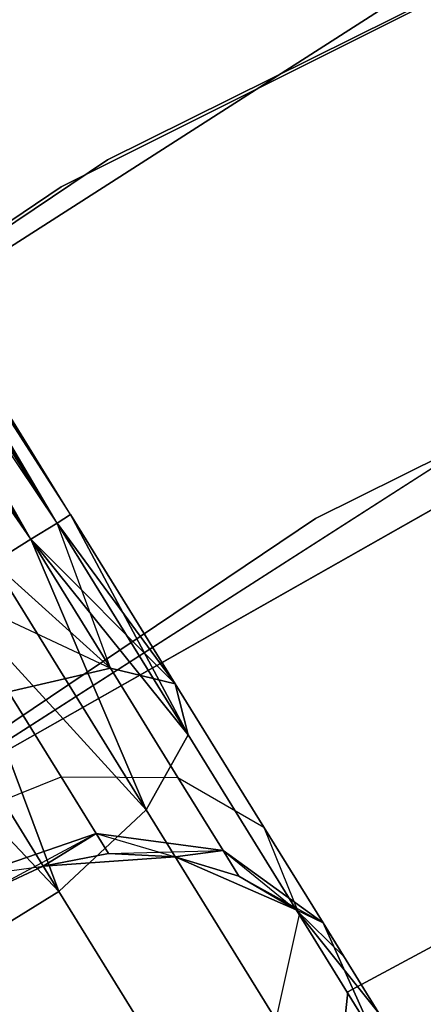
# Model space of a CAD drawing. Extents: x -91 to 91, y -91 to 262.
# Tile 328 of 480: x -32.2 to -30.74, y 51.86 to 55.42. Entities that reach past the tile are written whole.
import ezdxf

# ---------------------------------------------------------------- set-up
doc = ezdxf.new("R2010")
doc.units = 0
doc.header["$LTSCALE"] = 25.4
doc.layers.get('0').update_dxf_attribs({"linetype": 'CONTINUOUS'})

# ---------------------------------------------------------------- blocks, each defined once
blk = doc.blocks.new('ETE0_STL_1')
at = {"color": 0}
for p, q in [((-32.0671, 53.6008, 170.3622), (-36.0639, 60.1732, 170.1281)), ((-32.0181, 53.6312, 170.1281), (-36.0639, 60.1732, 170.1281)), ((-32.0671, 53.6008, 170.3622), (-36.0639, 60.1732, 170.1281)), ((-32.0181, 53.6312, 170.1281), (-36.0639, 60.1732, 170.1281)), ((-32.0181, 53.6312, 169.8871), (-36.0639, 60.1732, 170.1281)), ((-32.0181, 53.6312, 169.8871), (-36.0639, 60.1732, 170.1281)), ((-32.0181, 53.6312, 169.8871), (-36.1129, 60.1428, 169.653)), ((-32.0671, 53.6008, 169.653), (-36.1129, 60.1428, 169.653)), ((-32.0181, 53.6312, 169.8871), (-36.1129, 60.1428, 169.653)), ((-32.0671, 53.6008, 169.653), (-36.1129, 60.1428, 169.653)), ((-32.1624, 53.5419, 169.4395), (-36.1129, 60.1428, 169.653)), ((-32.1624, 53.5419, 169.4395), (-36.1129, 60.1428, 169.653)), ((-32.1624, 53.5419, 170.5757), (-36.2082, 60.0839, 170.5757)), ((-32.1624, 53.5419, 170.5757), (-36.2082, 60.0839, 170.5757)), ((-32.0671, 53.6008, 170.3622), (-36.2082, 60.0839, 170.5757)), ((-32.0671, 53.6008, 170.3622), (-36.2082, 60.0839, 170.5757)), ((-32.1624, 53.5419, 169.4395), (-36.3442, 59.9998, 169.2591)), ((-32.1624, 53.5419, 169.4395), (-36.3442, 59.9998, 169.2591)), ((-31.8847, 54.9146, 159.5), (-24.4441, 58.6066, 159.5)), ((-24.4441, 58.6066, 169), (-31.8847, 54.9146, 169)), ((-31.8847, 54.9146, 159.5), (-24.4441, 58.6066, 159.5)), ((-24.4441, 58.6066, 169), (-31.8847, 54.9146, 169)), ((-24.6227, 58.5318, 158.5), (-32.052, 54.8172, 158.5)), ((-32.052, 54.8172, 159.5), (-24.6227, 58.5318, 159.5)), ((-24.6227, 58.5318, 158.5), (-32.052, 54.8172, 158.5)), ((-32.052, 54.8172, 159.5), (-24.6227, 58.5318, 159.5)), ((-23.8667, 57.2222, 159.5), (-31.1315, 53.6174, 159.5)), ((-31.1315, 53.6174, 169), (-23.8667, 57.2222, 169)), ((-31.1315, 53.6174, 169), (-23.8667, 57.2222, 169)), ((-23.8667, 57.2222, 159.5), (-31.1315, 53.6174, 159.5)), ((-32.1624, 53.5419, 320.5757), (-33.6681, 56.1895, 320.1334)), ((-32.0671, 53.6008, 320.3622), (-33.6681, 56.1895, 320.1334)), ((-32.1624, 53.5419, 320.5757), (-33.6681, 56.1895, 320.1334)), ((-32.0671, 53.6008, 320.3622), (-33.6681, 56.1895, 320.1334)), ((-32.0181, 53.6312, 320.1281), (-33.6681, 56.1895, 320.1334)), ((-32.0181, 53.6312, 320.1281), (-33.6681, 56.1895, 320.1334)), ((-32.0181, 53.6312, 319.8871), (-33.5816, 56.1594, 319.6635)), ((-32.0181, 53.6312, 320.1281), (-33.5816, 56.1594, 319.6635)), ((-32.0181, 53.6312, 320.1281), (-33.5816, 56.1594, 319.6635)), ((-32.0181, 53.6312, 319.8871), (-33.5816, 56.1594, 319.6635)), ((-32.0671, 53.6008, 319.653), (-33.5816, 56.1594, 319.6635)), ((-32.0671, 53.6008, 319.653), (-33.5816, 56.1594, 319.6635)), ((-32.1624, 53.5419, 320.5757), (-33.9303, 56.0966, 320.5228)), ((-32.1624, 53.5419, 320.5757), (-33.9303, 56.0966, 320.5228)), ((-32.0671, 53.6008, 319.653), (-33.6908, 56.0133, 319.2211)), ((-32.1624, 53.5419, 319.4395), (-33.6908, 56.0133, 319.2211)), ((-32.0671, 53.6008, 319.653), (-33.6908, 56.0133, 319.2211)), ((-32.1624, 53.5419, 319.4395), (-33.6908, 56.0133, 319.2211)), ((-26.9473, 55.7821, 327.5076), (-33.9978, 51.7876, 327.5076)), ((-33.9978, 51.7876, 328.5076), (-26.9473, 55.7821, 328.5076)), ((-26.9473, 55.7821, 327.5076), (-33.9978, 51.7876, 327.5076)), ((-33.9978, 51.7876, 328.5076), (-26.9473, 55.7821, 328.5076)), ((-30.672, 55.601, 330.5076), (-37.667, 51.1219, 330.5076)), ((-37.667, 51.1219, 321.0076), (-30.672, 55.601, 321.0076)), ((-30.672, 55.601, 330.5076), (-37.667, 51.1219, 330.5076)), ((-37.667, 51.1219, 321.0076), (-30.672, 55.601, 321.0076)), ((-38.7797, 50.283, 159.5), (-31.8847, 54.9146, 159.5)), ((-31.8847, 54.9146, 169), (-38.7797, 50.283, 169)), ((-38.7797, 50.283, 159.5), (-31.8847, 54.9146, 159.5)), ((-31.8847, 54.9146, 169), (-38.7797, 50.283, 169)), ((-31.8847, 54.9146, 159.5), (-31.8847, 54.9146, 169)), ((-31.8847, 54.9146, 159.5), (-31.8847, 54.9146, 169)), ((-32.052, 54.8172, 158.5), (-38.9328, 50.1646, 158.5)), ((-38.9328, 50.1646, 159.5), (-32.052, 54.8172, 159.5)), ((-32.052, 54.8172, 158.5), (-38.9328, 50.1646, 158.5)), ((-38.9328, 50.1646, 159.5), (-32.052, 54.8172, 159.5)), ((-32.052, 54.8172, 158.5), (-32.052, 54.8172, 159.5)), ((-32.052, 54.8172, 158.5), (-32.052, 54.8172, 159.5)), ((-31.0153, 51.9059, 164.5076), (-26.0553, 54.5646, 164.5076)), ((-26.0553, 54.5646, 162.5076), (-31.0153, 51.9059, 162.5076)), ((-26.0553, 54.5646, 162.5076), (-31.0153, 51.9059, 162.5076)), ((-31.0153, 51.9059, 164.5076), (-26.0553, 54.5646, 164.5076)), ((-36.7773, 49.9143, 330.5076), (-29.9475, 54.2876, 330.5076)), ((-29.9475, 54.2876, 321.0076), (-36.7773, 49.9143, 321.0076)), ((-29.9475, 54.2876, 321.0076), (-36.7773, 49.9143, 321.0076)), ((-36.7773, 49.9143, 330.5076), (-29.9475, 54.2876, 330.5076)), ((-32.0181, 53.6312, 320.1281), (-32.0671, 53.6008, 320.3622)), ((-32.0671, 53.6008, 319.653), (-32.0181, 53.6312, 319.8871)), ((-32.0181, 53.6312, 320.1281), (-32.0671, 53.6008, 320.3622)), ((-32.0671, 53.6008, 319.653), (-32.0181, 53.6312, 319.8871)), ((-32.0671, 53.6008, 170.3622), (-32.0181, 53.6312, 170.1281)), ((-32.0181, 53.6312, 169.8871), (-32.0671, 53.6008, 169.653)), ((-32.0181, 53.6312, 169.8871), (-32.0671, 53.6008, 169.653)), ((-32.0671, 53.6008, 170.3622), (-32.0181, 53.6312, 170.1281)), ((-31.6398, 53.0195, 320.2712), (-32.0181, 53.6312, 320.1281)), ((-31.6398, 53.0195, 320.2712), (-32.0181, 53.6312, 319.8871)), ((-31.6398, 53.0195, 320.2712), (-32.0181, 53.6312, 320.1281)), ((-31.6398, 53.0195, 320.2712), (-32.0181, 53.6312, 319.8871)), ((-31.5932, 52.8345, 319.8322), (-32.0181, 53.6312, 319.8871)), ((-31.5932, 52.8345, 319.8322), (-32.0181, 53.6312, 319.8871)), ((-32.0181, 53.6312, 170.1281), (-31.6398, 53.0195, 169.744)), ((-32.0181, 53.6312, 169.8871), (-31.6398, 53.0195, 169.744)), ((-32.0181, 53.6312, 169.8871), (-31.6398, 53.0195, 169.744)), ((-32.0181, 53.6312, 170.1281), (-31.6398, 53.0195, 169.744)), ((-32.0181, 53.6312, 170.1281), (-31.5932, 52.8345, 170.183)), ((-32.0181, 53.6312, 170.1281), (-31.5932, 52.8345, 170.183)), ((-31.1315, 53.6174, 159.5), (-37.8636, 49.0953, 159.5)), ((-37.8636, 49.0953, 169), (-31.1315, 53.6174, 169)), ((-37.8636, 49.0953, 169), (-31.1315, 53.6174, 169)), ((-31.1315, 53.6174, 159.5), (-37.8636, 49.0953, 159.5)), ((-32.0671, 53.6008, 320.3622), (-32.1624, 53.5419, 320.5757)), ((-32.1624, 53.5419, 319.4395), (-32.0671, 53.6008, 319.653)), ((-32.0671, 53.6008, 320.3622), (-32.1624, 53.5419, 320.5757)), ((-32.1624, 53.5419, 319.4395), (-32.0671, 53.6008, 319.653)), ((-32.1624, 53.5419, 170.5757), (-32.0671, 53.6008, 170.3622)), ((-32.0671, 53.6008, 169.653), (-32.1624, 53.5419, 169.4395)), ((-32.0671, 53.6008, 169.653), (-32.1624, 53.5419, 169.4395)), ((-32.1624, 53.5419, 170.5757), (-32.0671, 53.6008, 170.3622)), ((-31.8742, 53.0759, 320.6847), (-32.0671, 53.6008, 320.3622)), ((-31.8742, 53.0759, 320.6847), (-32.0671, 53.6008, 320.3622)), ((-31.6398, 53.0195, 320.2712), (-32.0671, 53.6008, 320.3622)), ((-31.6398, 53.0195, 320.2712), (-32.0671, 53.6008, 320.3622)), ((-31.5932, 52.8345, 319.8322), (-32.0671, 53.6008, 319.653)), ((-31.5932, 52.8345, 319.8322), (-32.0671, 53.6008, 319.653)), ((-32.0671, 53.6008, 169.653), (-31.6398, 53.0195, 169.744)), ((-32.0671, 53.6008, 169.653), (-31.6398, 53.0195, 169.744)), ((-32.0671, 53.6008, 170.3622), (-31.5932, 52.8345, 170.183)), ((-32.0671, 53.6008, 170.3622), (-31.5932, 52.8345, 170.183)), ((-31.1315, 53.6174, 169), (-31.1315, 53.6174, 159.5)), ((-31.1315, 53.6174, 169), (-31.1315, 53.6174, 159.5)), ((-32.1624, 53.5419, 320.5757), (-32.2984, 53.4578, 320.7561)), ((-32.2984, 53.4578, 319.2591), (-32.1624, 53.5419, 319.4395)), ((-32.1624, 53.5419, 320.5757), (-32.2984, 53.4578, 320.7561)), ((-32.2984, 53.4578, 319.2591), (-32.1624, 53.5419, 319.4395)), ((-32.2984, 53.4578, 170.7561), (-32.1624, 53.5419, 170.5757)), ((-32.1624, 53.5419, 169.4395), (-32.2984, 53.4578, 169.2591)), ((-32.1624, 53.5419, 169.4395), (-32.2984, 53.4578, 169.2591)), ((-32.2984, 53.4578, 170.7561), (-32.1624, 53.5419, 170.5757)), ((-31.8742, 53.0759, 320.6847), (-32.1624, 53.5419, 320.5757)), ((-31.8742, 53.0759, 320.6847), (-32.1624, 53.5419, 320.5757)), ((-31.5932, 52.8345, 319.8322), (-32.1624, 53.5419, 319.4395)), ((-31.5932, 52.8345, 319.8322), (-32.1624, 53.5419, 319.4395)), ((-31.7452, 52.5633, 319.4683), (-32.1624, 53.5419, 319.4395)), ((-31.7452, 52.5633, 319.4683), (-32.1624, 53.5419, 319.4395)), ((-32.1624, 53.5419, 169.4395), (-31.8742, 53.0759, 169.3306)), ((-32.1624, 53.5419, 169.4395), (-31.8742, 53.0759, 169.3306)), ((-32.1624, 53.5419, 169.4395), (-31.6398, 53.0195, 169.744)), ((-32.1624, 53.5419, 169.4395), (-31.6398, 53.0195, 169.744)), ((-32.1624, 53.5419, 170.5757), (-31.5932, 52.8345, 170.183)), ((-32.1624, 53.5419, 170.5757), (-31.5932, 52.8345, 170.183)), ((-32.1624, 53.5419, 170.5757), (-31.7452, 52.5633, 170.5469)), ((-32.1624, 53.5419, 170.5757), (-31.7452, 52.5633, 170.5469)), ((-31.8742, 53.0759, 320.6847), (-32.2984, 53.4578, 320.7561)), ((-31.8742, 53.0759, 320.6847), (-32.2984, 53.4578, 320.7561)), ((-31.7452, 52.5633, 319.4683), (-32.2984, 53.4578, 319.2591)), ((-31.7452, 52.5633, 319.4683), (-32.2984, 53.4578, 319.2591)), ((-32.2984, 53.4578, 169.2591), (-31.8742, 53.0759, 169.3306)), ((-32.2984, 53.4578, 169.2591), (-31.8742, 53.0759, 169.3306)), ((-32.2984, 53.4578, 170.7561), (-31.7452, 52.5633, 170.5469)), ((-32.2984, 53.4578, 170.7561), (-31.7452, 52.5633, 170.5469)), ((-31.7452, 52.5633, 319.4683), (-32.4671, 53.3535, 319.1222)), ((-31.7452, 52.5633, 319.4683), (-32.4671, 53.3535, 319.1222)), ((-32.0608, 52.268, 319.2628), (-32.4671, 53.3535, 319.1222)), ((-32.0608, 52.268, 319.2628), (-32.4671, 53.3535, 319.1222)), ((-32.4671, 53.3535, 169.1222), (-31.8742, 53.0759, 169.3306)), ((-32.4671, 53.3535, 169.1222), (-31.8742, 53.0759, 169.3306)), ((-32.4671, 53.3535, 170.8931), (-31.7452, 52.5633, 170.5469)), ((-32.4671, 53.3535, 170.8931), (-31.7452, 52.5633, 170.5469)), ((-32.4671, 53.3535, 170.8931), (-32.0608, 52.268, 170.7524)), ((-32.4671, 53.3535, 170.8931), (-32.0608, 52.268, 170.7524)), ((-32.0608, 52.268, 319.2628), (-32.6588, 53.2349, 319.0367)), ((-32.0608, 52.268, 319.2628), (-32.6588, 53.2349, 319.0367)), ((-32.6588, 53.2349, 170.9785), (-32.0608, 52.268, 170.7524)), ((-32.6588, 53.2349, 170.9785), (-32.0608, 52.268, 170.7524)), ((-32.0608, 52.268, 319.2628), (-32.8624, 53.109, 319.0076)), ((-32.0608, 52.268, 319.2628), (-32.8624, 53.109, 319.0076)), ((-32.8624, 53.109, 171.0076), (-32.0608, 52.268, 170.7524)), ((-32.8624, 53.109, 171.0076), (-32.0608, 52.268, 170.7524)), ((-32.2428, 52.9907, 320.9779), (-31.8742, 53.0759, 320.6847)), ((-32.2428, 52.9907, 320.9779), (-31.8742, 53.0759, 320.6847)), ((-31.8742, 53.0759, 169.3306), (-32.2428, 52.9907, 169.0373)), ((-31.8742, 53.0759, 169.3306), (-32.2428, 52.9907, 169.0373)), ((-31.8742, 53.0759, 320.6847), (-31.6398, 53.0195, 320.2712)), ((-31.6299, 52.6808, 320.9951), (-31.8742, 53.0759, 320.6847)), ((-31.6299, 52.6808, 320.9951), (-31.8742, 53.0759, 320.6847)), ((-31.8742, 53.0759, 320.6847), (-31.6398, 53.0195, 320.2712)), ((-31.6398, 53.0195, 169.744), (-31.8742, 53.0759, 169.3306)), ((-31.8742, 53.0759, 169.3306), (-31.6299, 52.6808, 169.0201)), ((-31.8742, 53.0759, 169.3306), (-31.6299, 52.6808, 169.0201)), ((-31.6398, 53.0195, 169.744), (-31.8742, 53.0759, 169.3306)), ((-32.0526, 52.6832, 321.2195), (-32.2428, 52.9907, 320.9779)), ((-32.0526, 52.6832, 321.2195), (-32.2428, 52.9907, 320.9779)), ((-32.2428, 52.9907, 169.0373), (-32.0526, 52.6832, 168.7957)), ((-32.2428, 52.9907, 169.0373), (-32.0526, 52.6832, 168.7957)), ((-31.6398, 53.0195, 320.2712), (-31.5932, 52.8345, 319.8322)), ((-31.3191, 52.5009, 320.6786), (-31.6398, 53.0195, 320.2712)), ((-31.3191, 52.5009, 320.6786), (-31.6398, 53.0195, 320.2712)), ((-31.6398, 53.0195, 320.2712), (-31.5932, 52.8345, 319.8322)), ((-31.5932, 52.8345, 170.183), (-31.6398, 53.0195, 169.744)), ((-31.6398, 53.0195, 169.744), (-31.3191, 52.5009, 169.3366)), ((-31.6398, 53.0195, 169.744), (-31.3191, 52.5009, 169.3366)), ((-31.5932, 52.8345, 170.183), (-31.6398, 53.0195, 169.744)), ((-31.5932, 52.8345, 319.8322), (-31.7452, 52.5633, 319.4683)), ((-31.5932, 52.8345, 319.8322), (-31.7452, 52.5633, 319.4683)), ((-31.7452, 52.5633, 170.5469), (-31.5932, 52.8345, 170.183)), ((-31.7452, 52.5633, 170.5469), (-31.5932, 52.8345, 170.183)), ((-31.1914, 52.1848, 320.3427), (-31.5932, 52.8345, 319.8322)), ((-31.1914, 52.1848, 320.3427), (-31.5932, 52.8345, 319.8322)), ((-31.5932, 52.8345, 170.183), (-31.1914, 52.1848, 169.6726)), ((-31.5932, 52.8345, 170.183), (-31.1914, 52.1848, 169.6726)), ((-32.4905, 52.5076, 321.3005), (-32.0526, 52.6832, 321.2195)), ((-32.4905, 52.5076, 321.3005), (-32.0526, 52.6832, 321.2195)), ((-32.4905, 52.5076, 168.7147), (-32.0526, 52.6832, 168.7957)), ((-32.4905, 52.5076, 168.7147), (-32.0526, 52.6832, 168.7957)), ((-32.0526, 52.6832, 321.2195), (-31.6299, 52.6808, 320.9951)), ((-31.9255, 52.4777, 321.5811), (-32.0526, 52.6832, 321.2195)), ((-31.9255, 52.4777, 321.5811), (-32.0526, 52.6832, 321.2195)), ((-32.0526, 52.6832, 321.2195), (-31.6299, 52.6808, 320.9951)), ((-32.0526, 52.6832, 168.7957), (-31.9255, 52.4777, 168.4341)), ((-32.0526, 52.6832, 168.7957), (-31.9255, 52.4777, 168.4341)), ((-32.0526, 52.6832, 168.7957), (-31.6299, 52.6808, 169.0201)), ((-32.0526, 52.6832, 168.7957), (-31.6299, 52.6808, 169.0201)), ((-31.6299, 52.6808, 320.9951), (-31.3191, 52.5009, 320.6786)), ((-31.4666, 52.4168, 321.4596), (-31.6299, 52.6808, 320.9951)), ((-31.4666, 52.4168, 321.4596), (-31.6299, 52.6808, 320.9951)), ((-31.6299, 52.6808, 320.9951), (-31.3191, 52.5009, 320.6786)), ((-31.6299, 52.6808, 169.0201), (-31.4666, 52.4168, 168.5556)), ((-31.6299, 52.6808, 169.0201), (-31.4666, 52.4168, 168.5556)), ((-31.6299, 52.6808, 169.0201), (-31.3191, 52.5009, 169.3366)), ((-31.6299, 52.6808, 169.0201), (-31.3191, 52.5009, 169.3366)), ((-31.7452, 52.5633, 319.4683), (-32.0608, 52.268, 319.2628)), ((-31.7452, 52.5633, 319.4683), (-32.0608, 52.268, 319.2628)), ((-32.0608, 52.268, 170.7524), (-31.7452, 52.5633, 170.5469)), ((-32.0608, 52.268, 170.7524), (-31.7452, 52.5633, 170.5469)), ((-31.2762, 51.8049, 320.0641), (-31.7452, 52.5633, 319.4683)), ((-31.2762, 51.8049, 320.0641), (-31.7452, 52.5633, 319.4683)), ((-31.7452, 52.5633, 170.5469), (-31.2762, 51.8049, 169.9511)), ((-31.7452, 52.5633, 170.5469), (-31.2762, 51.8049, 169.9511)), ((-31.3191, 52.5009, 320.6786), (-31.1914, 52.1848, 320.3427)), ((-31.1048, 52.1544, 321.2884), (-31.3191, 52.5009, 320.6786)), ((-31.1048, 52.1544, 321.2884), (-31.3191, 52.5009, 320.6786)), ((-31.3191, 52.5009, 320.6786), (-31.1914, 52.1848, 320.3427)), ((-31.3191, 52.5009, 169.3366), (-31.1048, 52.1544, 168.7269)), ((-31.3191, 52.5009, 169.3366), (-31.1048, 52.1544, 168.7269)), ((-31.3191, 52.5009, 169.3366), (-31.1914, 52.1848, 169.6726)), ((-31.3191, 52.5009, 169.3366), (-31.1914, 52.1848, 169.6726)), ((-31.9255, 52.4777, 321.5811), (-32.3764, 52.3233, 321.6249)), ((-31.9255, 52.4777, 321.5811), (-32.3764, 52.3233, 321.6249)), ((-32.3764, 52.3233, 168.3903), (-31.9255, 52.4777, 168.4341)), ((-32.3764, 52.3233, 168.3903), (-31.9255, 52.4777, 168.4341)), ((-32.3364, 52.2585, 322.0076), (-31.9255, 52.4777, 321.5811)), ((-32.3364, 52.2585, 322.0076), (-31.9255, 52.4777, 321.5811)), ((-32.1176, 52.3597, 322.0076), (-31.9255, 52.4777, 321.5811)), ((-32.1176, 52.3597, 322.0076), (-31.9255, 52.4777, 321.5811)), ((-31.9255, 52.4777, 168.4341), (-32.1176, 52.3597, 168.0076)), ((-31.9255, 52.4777, 168.4341), (-32.1176, 52.3597, 168.0076)), ((-31.8809, 52.4056, 322.0076), (-31.9255, 52.4777, 321.5811)), ((-31.8809, 52.4056, 322.0076), (-31.9255, 52.4777, 321.5811)), ((-31.4666, 52.4168, 321.4596), (-31.9255, 52.4777, 321.5811)), ((-31.4666, 52.4168, 321.4596), (-31.9255, 52.4777, 321.5811)), ((-31.9255, 52.4777, 168.4341), (-31.8809, 52.4056, 168.0076)), ((-31.9255, 52.4777, 168.4341), (-31.8809, 52.4056, 168.0076)), ((-31.9255, 52.4777, 168.4341), (-31.6401, 52.3934, 168.0076)), ((-31.9255, 52.4777, 168.4341), (-31.6401, 52.3934, 168.0076)), ((-31.9255, 52.4777, 168.4341), (-31.4666, 52.4168, 168.5556)), ((-31.9255, 52.4777, 168.4341), (-31.4666, 52.4168, 168.5556)), ((-31.8809, 52.4056, 322.0076), (-32.1176, 52.3597, 327.5076)), ((-31.8809, 52.4056, 322.0076), (-32.1176, 52.3597, 327.5076)), ((-31.8809, 52.4056, 322.0076), (-32.1176, 52.3597, 322.0076)), ((-31.8809, 52.4056, 322.0076), (-32.1176, 52.3597, 322.0076)), ((-31.8809, 52.4056, 168.0076), (-32.1176, 52.3597, 168.0076)), ((-32.1176, 52.3597, 163.5076), (-31.8809, 52.4056, 168.0076)), ((-31.8809, 52.4056, 168.0076), (-32.1176, 52.3597, 168.0076)), ((-32.1176, 52.3597, 163.5076), (-31.8809, 52.4056, 168.0076)), ((-31.6401, 52.3934, 327.5076), (-32.1176, 52.3597, 327.5076)), ((-32.1176, 52.3597, 163.5076), (-31.6401, 52.3934, 163.5076)), ((-31.6401, 52.3934, 327.5076), (-32.1176, 52.3597, 327.5076)), ((-32.1176, 52.3597, 163.5076), (-31.6401, 52.3934, 163.5076)), ((-31.8809, 52.4056, 322.0076), (-31.4666, 52.4168, 321.4596)), ((-31.8809, 52.4056, 322.0076), (-31.4666, 52.4168, 321.4596)), ((-31.6401, 52.3934, 322.0076), (-31.8809, 52.4056, 322.0076)), ((-31.8809, 52.4056, 322.0076), (-31.6401, 52.3934, 327.5076)), ((-31.8809, 52.4056, 322.0076), (-31.6401, 52.3934, 327.5076)), ((-31.6401, 52.3934, 322.0076), (-31.8809, 52.4056, 322.0076)), ((-31.6401, 52.3934, 168.0076), (-31.8809, 52.4056, 168.0076)), ((-31.8809, 52.4056, 168.0076), (-31.6401, 52.3934, 163.5076)), ((-31.8809, 52.4056, 168.0076), (-31.6401, 52.3934, 163.5076)), ((-31.6401, 52.3934, 168.0076), (-31.8809, 52.4056, 168.0076)), ((-31.6401, 52.3934, 322.0076), (-31.4666, 52.4168, 321.4596)), ((-31.6401, 52.3934, 322.0076), (-31.4666, 52.4168, 321.4596)), ((-31.4666, 52.4168, 168.5556), (-31.6401, 52.3934, 168.0076)), ((-31.4666, 52.4168, 168.5556), (-31.6401, 52.3934, 168.0076)), ((-31.2017, 52.2014, 327.5076), (-31.6401, 52.3934, 327.5076)), ((-31.6401, 52.3934, 163.5076), (-31.2017, 52.2014, 163.5076)), ((-31.4093, 52.324, 322.0076), (-31.6401, 52.3934, 327.5076)), ((-31.2017, 52.2014, 327.5076), (-31.6401, 52.3934, 327.5076)), ((-31.4093, 52.324, 322.0076), (-31.6401, 52.3934, 322.0076)), ((-31.6401, 52.3934, 322.0076), (-31.6401, 52.3934, 327.5076)), ((-31.4093, 52.324, 322.0076), (-31.6401, 52.3934, 327.5076)), ((-31.6401, 52.3934, 322.0076), (-31.6401, 52.3934, 327.5076)), ((-31.4093, 52.324, 322.0076), (-31.6401, 52.3934, 322.0076)), ((-31.4093, 52.324, 168.0076), (-31.6401, 52.3934, 168.0076)), ((-31.6401, 52.3934, 163.5076), (-31.4093, 52.324, 168.0076)), ((-31.6401, 52.3934, 163.5076), (-31.2017, 52.2014, 163.5076)), ((-31.6401, 52.3934, 168.0076), (-31.6401, 52.3934, 163.5076)), ((-31.6401, 52.3934, 168.0076), (-31.6401, 52.3934, 163.5076)), ((-31.4093, 52.324, 168.0076), (-31.6401, 52.3934, 168.0076)), ((-31.6401, 52.3934, 163.5076), (-31.4093, 52.324, 168.0076)), ((-31.4093, 52.324, 322.0076), (-31.4666, 52.4168, 321.4596)), ((-31.4093, 52.324, 322.0076), (-31.4666, 52.4168, 321.4596)), ((-31.1048, 52.1544, 321.2884), (-31.4666, 52.4168, 321.4596)), ((-31.1048, 52.1544, 321.2884), (-31.4666, 52.4168, 321.4596)), ((-31.4666, 52.4168, 168.5556), (-31.4093, 52.324, 168.0076)), ((-31.4666, 52.4168, 168.5556), (-31.4093, 52.324, 168.0076)), ((-31.4666, 52.4168, 168.5556), (-31.2017, 52.2014, 168.0076)), ((-31.4666, 52.4168, 168.5556), (-31.2017, 52.2014, 168.0076)), ((-31.4666, 52.4168, 168.5556), (-31.1048, 52.1544, 168.7269)), ((-31.4666, 52.4168, 168.5556), (-31.1048, 52.1544, 168.7269)), ((-32.3764, 52.3233, 168.3903), (-32.1176, 52.3597, 168.0076)), ((-32.3764, 52.3233, 168.3903), (-32.1176, 52.3597, 168.0076)), ((-32.1176, 52.3597, 327.5076), (-32.3364, 52.2585, 327.5076)), ((-32.3364, 52.2585, 163.5076), (-32.1176, 52.3597, 163.5076)), ((-32.1176, 52.3597, 322.0076), (-32.3364, 52.2585, 322.0076)), ((-32.1176, 52.3597, 327.5076), (-32.3364, 52.2585, 327.5076)), ((-32.1176, 52.3597, 322.0076), (-32.3364, 52.2585, 322.0076)), ((-32.1176, 52.3597, 168.0076), (-32.3364, 52.2585, 168.0076)), ((-32.1176, 52.3597, 168.0076), (-32.3364, 52.2585, 168.0076)), ((-32.3364, 52.2585, 163.5076), (-32.1176, 52.3597, 163.5076)), ((-32.1176, 52.3597, 322.0076), (-32.1176, 52.3597, 327.5076)), ((-32.1176, 52.3597, 322.0076), (-32.1176, 52.3597, 327.5076)), ((-32.1176, 52.3597, 168.0076), (-32.1176, 52.3597, 163.5076)), ((-32.1176, 52.3597, 168.0076), (-32.1176, 52.3597, 163.5076)), ((-31.2017, 52.2014, 322.0076), (-31.4093, 52.324, 322.0076)), ((-31.4093, 52.324, 322.0076), (-31.2017, 52.2014, 327.5076)), ((-31.4093, 52.324, 322.0076), (-31.2017, 52.2014, 327.5076)), ((-31.4093, 52.324, 322.0076), (-31.1048, 52.1544, 321.2884)), ((-31.4093, 52.324, 322.0076), (-31.1048, 52.1544, 321.2884)), ((-31.2017, 52.2014, 322.0076), (-31.4093, 52.324, 322.0076)), ((-31.2017, 52.2014, 168.0076), (-31.4093, 52.324, 168.0076)), ((-31.4093, 52.324, 168.0076), (-31.2017, 52.2014, 163.5076)), ((-31.4093, 52.324, 168.0076), (-31.2017, 52.2014, 163.5076)), ((-31.2017, 52.2014, 168.0076), (-31.4093, 52.324, 168.0076)), ((-32.0608, 52.268, 319.2628), (-32.4679, 52.0162, 319.2628)), ((-32.0608, 52.268, 319.2628), (-32.4679, 52.0162, 319.2628)), ((-32.4679, 52.0162, 170.7524), (-32.0608, 52.268, 170.7524)), ((-32.4679, 52.0162, 170.7524), (-32.0608, 52.268, 170.7524)), ((-31.5539, 51.4482, 319.9068), (-32.0608, 52.268, 319.2628)), ((-31.5539, 51.4482, 319.9068), (-32.0608, 52.268, 319.2628)), ((-32.0608, 52.268, 170.7524), (-31.5539, 51.4482, 170.1084)), ((-32.0608, 52.268, 170.7524), (-31.5539, 51.4482, 170.1084)), ((-31.1914, 52.1848, 320.3427), (-31.2762, 51.8049, 320.0641)), ((-31.1914, 52.1848, 320.3427), (-31.2762, 51.8049, 320.0641)), ((-31.1914, 52.1848, 169.6726), (-31.2762, 51.8049, 169.9511)), ((-31.1914, 52.1848, 169.6726), (-31.2762, 51.8049, 169.9511)), ((-30.9027, 51.8277, 327.5076), (-31.2017, 52.2014, 327.5076)), ((-31.2017, 52.2014, 163.5076), (-30.9027, 51.8277, 163.5076)), ((-31.0295, 52.0327, 322.0076), (-31.2017, 52.2014, 327.5076)), ((-30.9027, 51.8277, 327.5076), (-31.2017, 52.2014, 327.5076)), ((-31.0295, 52.0327, 322.0076), (-31.2017, 52.2014, 322.0076)), ((-31.2017, 52.2014, 322.0076), (-31.2017, 52.2014, 327.5076)), ((-31.0295, 52.0327, 322.0076), (-31.2017, 52.2014, 327.5076)), ((-31.2017, 52.2014, 322.0076), (-31.2017, 52.2014, 327.5076)), ((-31.2017, 52.2014, 322.0076), (-31.1048, 52.1544, 321.2884)), ((-31.0295, 52.0327, 322.0076), (-31.2017, 52.2014, 322.0076)), ((-31.2017, 52.2014, 322.0076), (-31.1048, 52.1544, 321.2884)), ((-31.1048, 52.1544, 168.7269), (-31.2017, 52.2014, 168.0076)), ((-31.1048, 52.1544, 168.7269), (-31.2017, 52.2014, 168.0076)), ((-31.0295, 52.0327, 168.0076), (-31.2017, 52.2014, 168.0076)), ((-31.2017, 52.2014, 163.5076), (-31.0295, 52.0327, 168.0076)), ((-31.2017, 52.2014, 163.5076), (-30.9027, 51.8277, 163.5076)), ((-31.2017, 52.2014, 168.0076), (-31.2017, 52.2014, 163.5076)), ((-31.2017, 52.2014, 168.0076), (-31.2017, 52.2014, 163.5076)), ((-31.0295, 52.0327, 168.0076), (-31.2017, 52.2014, 168.0076)), ((-31.2017, 52.2014, 163.5076), (-31.0295, 52.0327, 168.0076)), ((-30.923, 51.7507, 321.1065), (-31.1914, 52.1848, 320.3427)), ((-30.923, 51.7507, 321.1065), (-31.1914, 52.1848, 320.3427)), ((-31.1914, 52.1848, 169.6726), (-30.923, 51.7507, 168.9087)), ((-31.1914, 52.1848, 169.6726), (-30.923, 51.7507, 168.9087)), ((-30.9027, 51.8277, 322.0076), (-31.1048, 52.1544, 321.2884)), ((-31.0295, 52.0327, 322.0076), (-31.1048, 52.1544, 321.2884)), ((-31.0295, 52.0327, 322.0076), (-31.1048, 52.1544, 321.2884)), ((-30.9027, 51.8277, 322.0076), (-31.1048, 52.1544, 321.2884)), ((-30.923, 51.7507, 321.1065), (-31.1048, 52.1544, 321.2884)), ((-30.923, 51.7507, 321.1065), (-31.1048, 52.1544, 321.2884)), ((-31.1048, 52.1544, 168.7269), (-31.0295, 52.0327, 168.0076)), ((-31.1048, 52.1544, 168.7269), (-30.9027, 51.8277, 168.0076)), ((-31.1048, 52.1544, 168.7269), (-31.0295, 52.0327, 168.0076)), ((-31.1048, 52.1544, 168.7269), (-30.9027, 51.8277, 168.0076)), ((-31.1048, 52.1544, 168.7269), (-30.923, 51.7507, 168.9087)), ((-31.1048, 52.1544, 168.7269), (-30.923, 51.7507, 168.9087)), ((-31.0295, 52.0327, 322.0076), (-30.9027, 51.8277, 327.5076)), ((-31.0295, 52.0327, 322.0076), (-30.9027, 51.8277, 327.5076)), ((-31.0295, 52.0327, 168.0076), (-30.9027, 51.8277, 163.5076)), ((-31.0295, 52.0327, 168.0076), (-30.9027, 51.8277, 163.5076)), ((-31.0626, 51.4562, 164.5076), (-31.0153, 51.9059, 164.5076)), ((-31.0153, 51.9059, 162.5076), (-31.0626, 51.4562, 162.5076)), ((-31.0153, 51.9059, 162.5076), (-31.0626, 51.4562, 162.5076)), ((-31.0626, 51.4562, 164.5076), (-31.0153, 51.9059, 164.5076)), ((-31.0153, 51.9059, 164.5076), (-31.0153, 51.9059, 162.5076)), ((-31.0153, 51.9059, 164.5076), (-31.0153, 51.9059, 162.5076))]:
    blk.add_line(p, q, dxfattribs=at)

msp = doc.modelspace()

# ---------------------------------------------------------------- block references
at = {"color": 253}
msp.add_blockref('ETE0_STL_1', (0, 0), dxfattribs=at)

doc.saveas('drawing.dxf')
